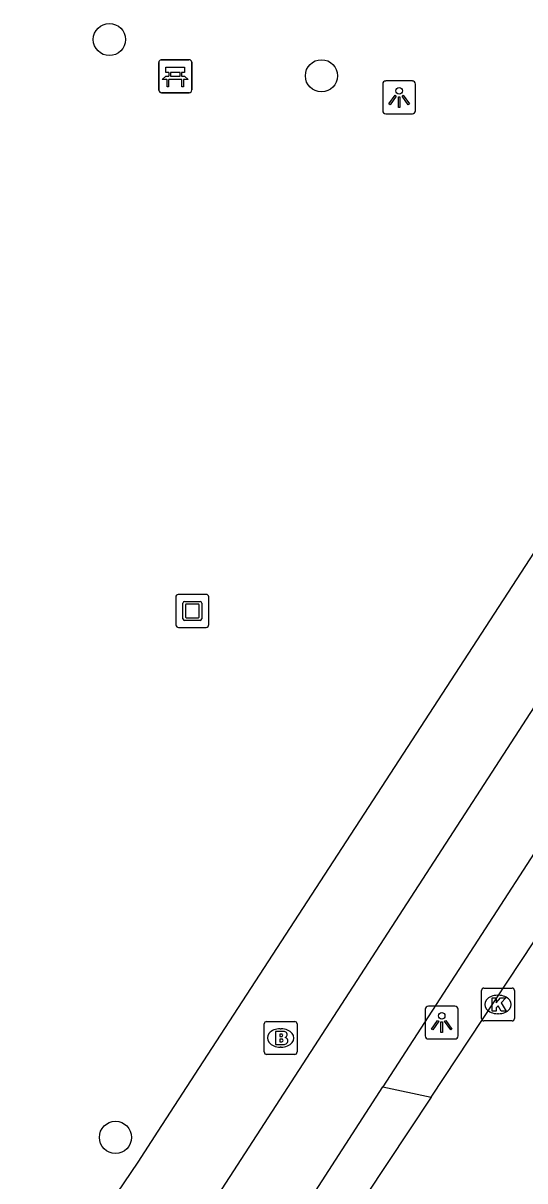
# Model space of a CAD drawing. Extents: x 161258 to 161838, y 380836 to 381727.
# Drawn here: x 161552.64 to 161567.88, y 380971.67 to 381006.83 of the extents above; entities that cross this region are included whole.
import ezdxf

# ---------------------------------------------------------------- set-up
doc = ezdxf.new("R2010")
doc.units = 0
for name, color, linetype in [('IMGEO_Bank', 7, 'Continuous'), ('IMGEO_Boom', 7, 'Continuous'), ('IMGEO_Brandkraan', 7, 'Continuous'), ('IMGEO_Fietspad_gesloten', 7, 'Continuous'), ('IMGEO_Kolk', 7, 'Continuous'), ('IMGEO_Kunstobject', 7, 'Continuous'), ('IMGEO_Lichtpunt', 7, 'Continuous'), ('IMGEO_Rijbaan_lokaal_open', 7, 'Continuous'), ('IMGEO_Voetpad_open', 7, 'Continuous')]:
    doc.layers.add(name, color=color, linetype=linetype)

msp = doc.modelspace()

# ---------------------------------------------------------------- linework, layer by layer
at = {"layer": 'IMGEO_Bank'}
for p, q in [((161556.764, 381004.794), (161556.764, 381005.635)), ((161556.764, 381005.635), (161556.764, 381004.794)), ((161556.839, 381005.719), (161557.68, 381005.719)), ((161557.68, 381005.719), (161556.839, 381005.719)), ((161557.764, 381005.644), (161557.764, 381004.803)), ((161557.764, 381004.803), (161557.764, 381005.644)), ((161557.073, 381005.225), (161557.073, 381005.331)), ((161557.117, 381005.331), (161557.117, 381005.225)), ((161557.405, 381005.337), (161557.123, 381005.337)), ((161557.411, 381005.225), (161557.411, 381005.331)), ((161557.455, 381005.331), (161557.455, 381005.225)), ((161557.461, 381005.117), (161557.068, 381005.117)), ((161557.123, 381005.219), (161557.405, 381005.219)), ((161557.689, 381004.719), (161556.848, 381004.719)), ((161556.848, 381004.719), (161557.689, 381004.719))]:
    msp.add_line(p, q, dxfattribs=at)
for points in [[(161557.067, 381005.337), (161556.981, 381005.337), (161556.981, 381005.498), (161557.544, 381005.498), (161557.544, 381005.337), (161557.461, 381005.337)], [(161557.011, 381005.117), (161556.869, 381005.117), (161556.981, 381005.219), (161557.067, 381005.219)], [(161557.061, 381005.11), (161557.061, 381004.903), (161557.018, 381004.903), (161557.018, 381005.11)], [(161557.461, 381005.219), (161557.544, 381005.219), (161557.656, 381005.117), (161557.517, 381005.117)], [(161557.511, 381005.11), (161557.511, 381004.903), (161557.467, 381004.903), (161557.467, 381005.11)]]:
    msp.add_lwpolyline(points, dxfattribs=at)
for centre, radius, start, end in [((161556.842, 381005.641), 0.0779, 92.4484, 184.2845), ((161556.842, 381005.641), 0.0779, 92.4484, 184.2845), ((161557.686, 381005.641), 0.0779, 2.4484, 94.2845), ((161557.686, 381005.641), 0.0779, 2.4484, 94.2845), ((161557.066, 381005.33), 0.00671, 2.8957, 87.1043), ((161557.123, 381005.33), 0.00671, 92.8957, 177.1043), ((161557.405, 381005.33), 0.00671, 2.8957, 87.1043), ((161557.462, 381005.33), 0.00671, 92.8957, 177.1043), ((161557.011, 381005.11), 0.00671, 2.8957, 87.1043), ((161557.068, 381005.11), 0.00671, 92.8957, 177.1043), ((161557.066, 381005.226), 0.00671, 272.8957, 357.1043), ((161557.123, 381005.226), 0.00671, 182.8957, 267.1043), ((161557.405, 381005.226), 0.00671, 272.8957, 357.1043), ((161557.462, 381005.226), 0.00671, 182.8957, 267.1043), ((161557.46, 381005.11), 0.00671, 2.8957, 87.1043), ((161557.517, 381005.11), 0.00671, 92.8957, 177.1043), ((161556.842, 381004.797), 0.0779, 182.4484, 274.2845), ((161556.842, 381004.797), 0.0779, 182.4484, 274.2845), ((161557.686, 381004.797), 0.0779, 272.4484, 4.2845), ((161557.686, 381004.797), 0.0779, 272.4484, 4.2845)]:
    msp.add_arc(centre, radius, start, end, dxfattribs=at)
at = {"layer": 'IMGEO_Boom'}
for centre in [(161555.262, 381006.336), (161561.704, 381005.233), (161555.447, 380972.994)]:
    msp.add_circle(centre, 0.489, dxfattribs=at)
at = {"layer": 'IMGEO_Brandkraan'}
for p, q in [((161559.964, 380975.587), (161559.964, 380976.439)), ((161560.039, 380976.513), (161560.891, 380976.513)), ((161560.965, 380976.439), (161560.965, 380975.587)), ((161560.452, 380976.293), (161560.477, 380976.293)), ((161560.475, 380975.733), (161560.45, 380975.733)), ((161560.891, 380975.513), (161560.039, 380975.513))]:
    msp.add_line(p, q, dxfattribs=at)
for points in [[(161559.964, 380975.587), (161559.964, 380976.439)], [(161560.039, 380976.513), (161560.891, 380976.513)], [(161560.965, 380976.439), (161560.965, 380975.587)], [(161560.312, 380976.213), (161560.312, 380975.813), (161560.525, 380975.813)], [(161560.543, 380976.213), (161560.312, 380976.213)], [(161560.491, 380976.132), (161560.437, 380976.132), (161560.437, 380976.056)], [(161560.437, 380976.056), (161560.49, 380976.056)], [(161560.499, 380975.98), (161560.437, 380975.98), (161560.437, 380975.899)], [(161560.437, 380975.899), (161560.499, 380975.899)], [(161560.891, 380975.513), (161560.039, 380975.513)]]:
    msp.add_lwpolyline(points, dxfattribs=at)
for centre, radius, start, end in [((161560.041, 380976.437), 0.0765, 91.552, 178.448), ((161560.041, 380976.437), 0.0765, 91.552, 178.448), ((161560.889, 380976.437), 0.0765, 1.552, 88.448), ((161560.889, 380976.437), 0.0765, 1.552, 88.448), ((161560.492, 380976.094), 0.0379, 267.8285, 90.9355), ((161560.547, 380976.068), 0.145, 59.4692, 91.5367), ((161560.572, 380976.115), 0.0922, 285.5137, 58.1501), ((161560.5, 380975.939), 0.0404, 269.8759, 90.5077), ((161560.531, 380976.064), 0.251, 268.6676, 293.5347), ((161560.577, 380975.923), 0.105, 301.3115, 78.989), ((161560.041, 380975.589), 0.0765, 181.552, 268.448), ((161560.041, 380975.589), 0.0765, 181.552, 268.448), ((161560.889, 380975.589), 0.0765, 271.552, 358.448), ((161560.889, 380975.589), 0.0765, 271.552, 358.448)]:
    msp.add_arc(centre, radius, start, end, dxfattribs=at)
for centre, major_axis, ratio, start_param, end_param in [((161560.451, 380976.013), (-0.387, 0.002), 0.722429, 4.712389, 7.853982), ((161560.476, 380976.013), (-0.39, 0.002), 0.717154, 1.570796, 4.712389)]:
    msp.add_ellipse(centre, major_axis=major_axis, ratio=ratio, start_param=start_param, end_param=end_param, dxfattribs=at)
at = {"layer": 'IMGEO_Fietspad_gesloten'}
for points in [[(161581.633, 381006.84), (161581.562, 381006.731), (161578.938, 381002.688), (161504.207, 380887.394), (161498.991, 380879.345)], [(161571.517, 380986.803), (161563.567, 380974.533)], [(161560.289, 380969.446), (161563.567, 380974.533)]]:
    msp.add_lwpolyline(points, dxfattribs=at)
at = {"layer": 'IMGEO_Kolk'}
for p, q in [((161566.64, 380977.529), (161567.492, 380977.529)), ((161566.565, 380976.603), (161566.565, 380977.455)), ((161567.053, 380977.309), (161567.078, 380977.309)), ((161567.566, 380977.455), (161567.566, 380976.603)), ((161567.492, 380976.529), (161566.64, 380976.529)), ((161567.076, 380976.749), (161567.051, 380976.749))]:
    msp.add_line(p, q, dxfattribs=at)
for points in [[(161566.64, 380977.529), (161567.492, 380977.529)], [(161566.565, 380976.603), (161566.565, 380977.455)], [(161566.886, 380977.229), (161567.009, 380977.229), (161567.009, 380977.078), (161567.139, 380977.229), (161567.303, 380977.229), (161567.157, 380977.078), (161567.31, 380976.829), (161567.158, 380976.829), (161567.073, 380976.993), (161567.009, 380976.926), (161567.009, 380976.829), (161566.886, 380976.829), (161566.886, 380977.229)], [(161567.566, 380977.455), (161567.566, 380976.603)], [(161567.492, 380976.529), (161566.64, 380976.529)]]:
    msp.add_lwpolyline(points, dxfattribs=at)
for centre, start, end in [((161566.642, 380977.453), 91.552, 178.448), ((161566.642, 380977.453), 91.552, 178.448), ((161567.49, 380977.453), 1.552, 88.448), ((161567.49, 380977.453), 1.552, 88.448), ((161566.642, 380976.605), 181.552, 268.448), ((161566.642, 380976.605), 181.552, 268.448), ((161567.49, 380976.605), 271.552, 358.448), ((161567.49, 380976.605), 271.552, 358.448)]:
    msp.add_arc(centre, 0.0765, start, end, dxfattribs=at)
for centre, major_axis, ratio, start_param, end_param in [((161567.052, 380977.029), (-0.387, 0.002), 0.722429, 4.712389, 7.853982), ((161567.077, 380977.029), (-0.39, 0.002), 0.717154, 1.570796, 4.712389)]:
    msp.add_ellipse(centre, major_axis=major_axis, ratio=ratio, start_param=start_param, end_param=end_param, dxfattribs=at)
at = {"layer": 'IMGEO_Kunstobject'}
for p, q in [((161558.197, 380989.482), (161557.356, 380989.482)), ((161558.197, 380989.482), (161557.356, 380989.482)), ((161557.281, 380989.398), (161557.281, 380988.557)), ((161557.281, 380989.398), (161557.281, 380988.557)), ((161557.495, 380988.746), (161557.495, 380989.22)), ((161557.545, 380989.27), (161558.019, 380989.27)), ((161557.575, 380989.17), (161557.575, 380988.796)), ((161557.969, 380989.19), (161557.595, 380989.19)), ((161557.989, 380988.796), (161557.989, 380989.17)), ((161558.069, 380989.22), (161558.069, 380988.746)), ((161558.281, 380988.566), (161558.281, 380989.407)), ((161558.281, 380988.566), (161558.281, 380989.407)), ((161557.595, 380988.776), (161557.969, 380988.776)), ((161557.365, 380988.482), (161558.206, 380988.482)), ((161557.365, 380988.482), (161558.206, 380988.482)), ((161558.019, 380988.696), (161557.545, 380988.696))]:
    msp.add_line(p, q, dxfattribs=at)
for centre, radius, start, end in [((161557.359, 380989.404), 0.0779, 92.4484, 184.2845), ((161557.359, 380989.404), 0.0779, 92.4484, 184.2845), ((161558.203, 380989.404), 0.0779, 2.4484, 94.2845), ((161558.203, 380989.404), 0.0779, 2.4484, 94.2845), ((161557.545, 380989.22), 0.05, 90, 180), ((161557.595, 380989.17), 0.02, 90, 180), ((161557.969, 380989.17), 0.02, 360, 90), ((161558.019, 380989.22), 0.05, 360, 90), ((161557.545, 380988.746), 0.05, 180, 270), ((161557.595, 380988.796), 0.02, 180, 270), ((161557.969, 380988.796), 0.02, 270, 0), ((161558.019, 380988.746), 0.05, 270, 0), ((161557.359, 380988.56), 0.0779, 182.4484, 274.2845), ((161557.359, 380988.56), 0.0779, 182.4484, 274.2845), ((161558.203, 380988.56), 0.0779, 272.4484, 4.2845), ((161558.203, 380988.56), 0.0779, 272.4484, 4.2845)]:
    msp.add_arc(centre, radius, start, end, dxfattribs=at)
at = {"layer": 'IMGEO_Lichtpunt'}
for p, q in [((161563.564, 381004.981), (161563.564, 381004.174)), ((161563.564, 381004.981), (161563.564, 381004.174)), ((161564.466, 381005.076), (161563.658, 381005.076)), ((161564.466, 381005.076), (161563.658, 381005.076)), ((161564.56, 381004.174), (161564.56, 381004.981)), ((161564.56, 381004.174), (161564.56, 381004.981)), ((161563.658, 381004.08), (161564.466, 381004.08)), ((161563.658, 381004.08), (161564.466, 381004.08)), ((161564.857, 380976.884), (161564.857, 380976.077)), ((161564.857, 380976.884), (161564.857, 380976.077)), ((161565.759, 380976.979), (161564.951, 380976.979)), ((161565.759, 380976.979), (161564.951, 380976.979)), ((161565.853, 380976.077), (161565.853, 380976.884)), ((161565.853, 380976.077), (161565.853, 380976.884)), ((161564.951, 380975.983), (161565.759, 380975.983)), ((161564.951, 380975.983), (161565.759, 380975.983))]:
    msp.add_line(p, q, dxfattribs=at)
for points in [[(161563.938, 381004.645), (161563.977, 381004.617), (161563.789, 381004.355), (161563.751, 381004.382), (161563.938, 381004.645)], [(161564.04, 381004.597), (161564.087, 381004.597), (161564.087, 381004.275), (161564.04, 381004.275), (161564.04, 381004.597)], [(161564.15, 381004.617), (161564.188, 381004.644), (161564.375, 381004.382), (161564.336, 381004.354), (161564.15, 381004.617)], [(161565.231, 380976.548), (161565.27, 380976.52), (161565.082, 380976.258), (161565.044, 380976.285), (161565.231, 380976.548)], [(161565.333, 380976.5), (161565.38, 380976.5), (161565.38, 380976.178), (161565.333, 380976.178), (161565.333, 380976.5)], [(161565.443, 380976.52), (161565.481, 380976.547), (161565.668, 380976.285), (161565.629, 380976.257), (161565.443, 380976.52)]]:
    msp.add_lwpolyline(points, dxfattribs=at)
for centre in [(161564.063, 381004.779), (161565.356, 380976.682)]:
    msp.add_circle(centre, 0.0994, dxfattribs=at)
for centre, start, end in [((161563.658, 381004.981), 90, 180), ((161563.658, 381004.981), 90, 180), ((161564.466, 381004.981), 0, 90), ((161564.466, 381004.981), 0, 90), ((161563.658, 381004.174), 180, 270), ((161563.658, 381004.174), 180, 270), ((161564.466, 381004.174), 270, 0), ((161564.466, 381004.174), 270, 360), ((161564.951, 380976.884), 90, 180), ((161564.951, 380976.884), 90, 180), ((161565.759, 380976.884), 0, 90), ((161565.759, 380976.884), 0, 90), ((161564.951, 380976.077), 180, 270), ((161564.951, 380976.077), 180, 270), ((161565.759, 380976.077), 270, 0), ((161565.759, 380976.077), 270, 360)]:
    msp.add_arc(centre, 0.0946, start, end, dxfattribs=at)
at = {"layer": 'IMGEO_Rijbaan_lokaal_open'}
for points in [[(161565.032, 380974.216), (161569.319, 380980.696), (161571.213, 380983.708)], [(161565.032, 380974.216), (161561.72, 380969.219)]]:
    msp.add_lwpolyline(points, dxfattribs=at)
at = {"layer": 'IMGEO_Voetpad_open'}
for points in [[(161578.923, 381007.348), (161578.828, 381007.201), (161576.218, 381003.146), (161558.236, 380975.49), (161556.737, 380973.185), (161556.123, 380972.241), (161554.834, 380970.332), (161546.174, 380956.722), (161540.302, 380947.69), (161515.878, 380910.106)], [(161563.567, 380974.533), (161565.032, 380974.216)]]:
    msp.add_lwpolyline(points, dxfattribs=at)

doc.saveas('drawing.dxf')
